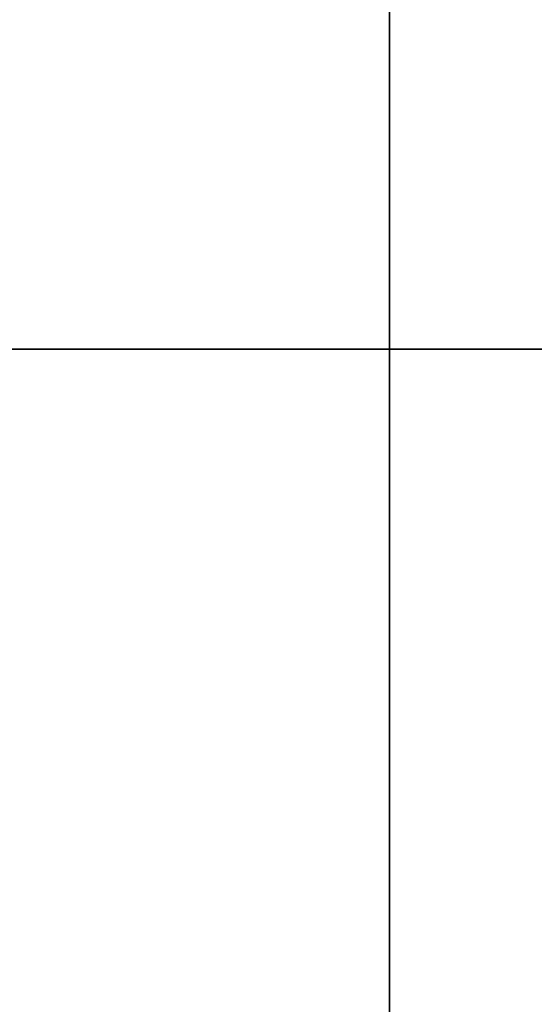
# Model space of a CAD drawing. Header units: millimetres. Extents: x -40.6 to 3.4, y -48.3 to 48.3.
# Tile 417 of 431: x -2.107 to -1.452, y -0.835 to 0.419. Entities that reach past the tile are written whole.
import ezdxf

# ---------------------------------------------------------------- set-up
doc = ezdxf.new("R2010")
doc.units = ezdxf.units.MM
doc.layers.add('Capa 01', color=7, linetype='Continuous')

msp = doc.modelspace()

# ---------------------------------------------------------------- linework, layer by layer
at = {"layer": 'Capa 01'}
for p, q in [((-17.3722, 0, 89.7462), (-1.636, 0, 90.1583)), ((-13.636, 0, 88.3504), (-1.636, 0, 88.6646)), ((-0.636, 0, 6.6059), (-11.136, 0, 6.6059)), ((-0.636, 0, 84.6059), (-11.136, 0, 84.6059)), ((-1.636, 0, 3.3559), (-2.636, 0, 3.3559)), ((-1.636, 0, 87.8559), (-2.636, 0, 87.8559)), ((-2.3004, 0, 2.5647), (-1.636, 0, 2.5473)), ((-2.136, 0, 1.0667), (-1.636, 0, 1.0536)), ((-1.636, 0, 90.1583), (-1.636, 0, 88.6646)), ((-1.636, 0, 2.5473), (-1.636, 0, 1.0536)), ((-1.636, 0, 90.119), (3.364, 0, 90.25)), ((-1.636, 0, 90.119), (-1.636, 0, 87.8559)), ((-1.636, 0, 3.3559), (-1.636, 0, 1.0928)), ((-1.636, 0, 1.0928), (3.364, 0, 0.9619))]:
    msp.add_line(p, q, dxfattribs=at)
at = {"layer": 'Capa 01', "extrusion": (-1, 0, 0)}
for radius in [44.5524, 42.25]:
    msp.add_circle((0, 45.6059, 1.636), radius, dxfattribs=at)
at = {"layer": 'Capa 01', "extrusion": (1, 0, 0)}
for start, end in [(270, 90), (90, 270)]:
    msp.add_arc((0, 45.6059, -1.636), 44.5131, start, end, dxfattribs=at)
at = {"layer": 'Capa 01', "extrusion": (-1, 0, 0)}
for start, end in [(90, 270), (270, 90)]:
    msp.add_arc((0, 45.6059, 1.636), 43.0586, start, end, dxfattribs=at)

doc.saveas('drawing.dxf')
